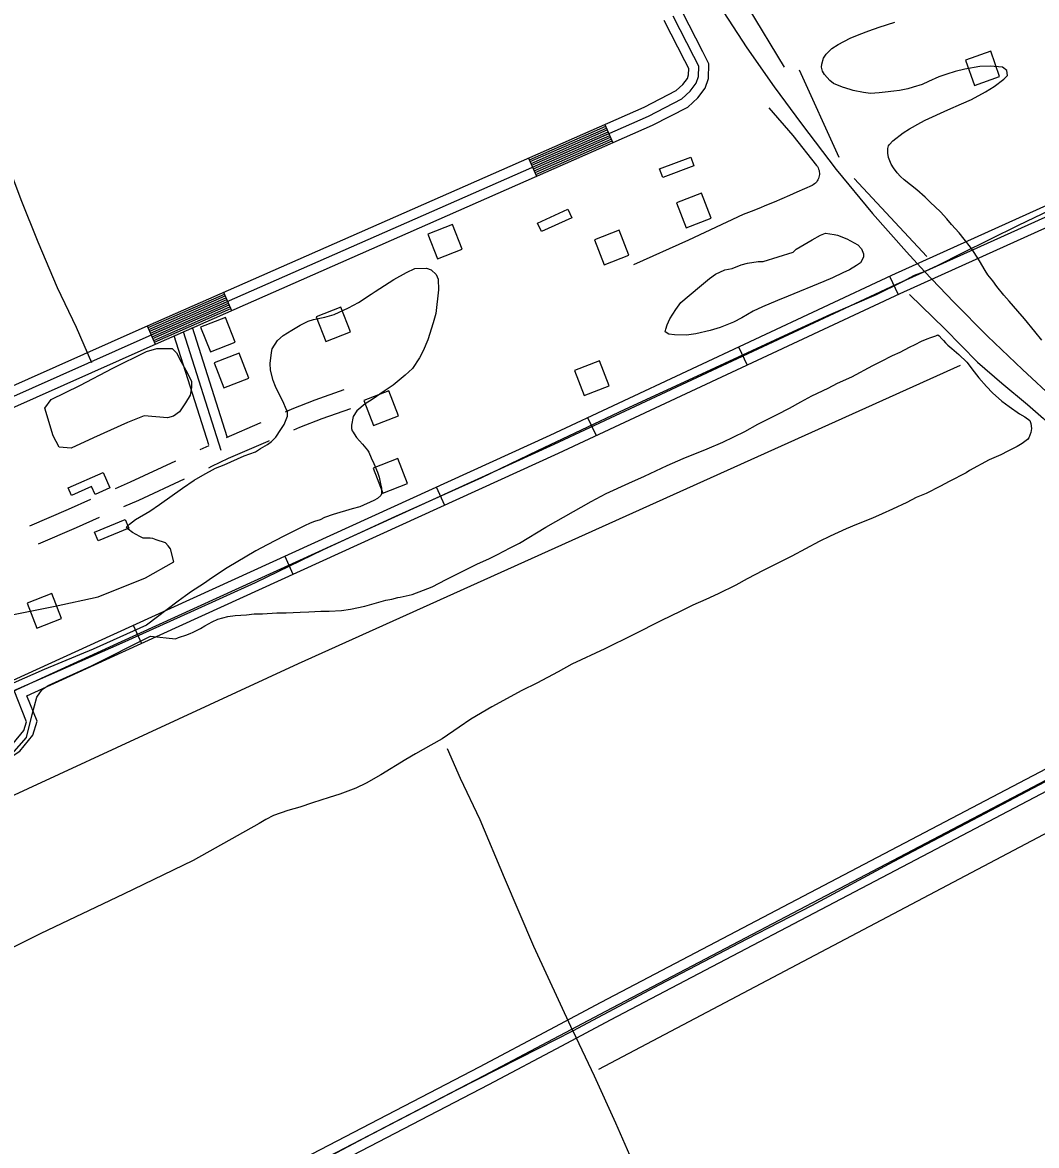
# Model space of a CAD drawing. Extents: x 3419139 to 3457078, y 540382 to 565875.
# Drawn here: x 3441661 to 3443183, y 553037 to 554722 of the extents above; entities that cross this region are included whole.
import ezdxf

# ---------------------------------------------------------------- set-up
doc = ezdxf.new("R2010")
doc.units = 0
for name, color, linetype in [('V-BLDG-OTLN', 7, 'Continuous'), ('V-DTCH-CNTR', 7, 'Continuous'), ('V-RAIL-TRAK', 7, 'Continuous'), ('V-ROAD-CNTR', 7, 'Continuous'), ('V-SITE-VEGE', 7, 'Continuous'), ('V-TOPO-SHOR', 7, 'Continuous')]:
    doc.layers.add(name, color=color, linetype=linetype)

msp = doc.modelspace()

# ---------------------------------------------------------------- linework, layer by layer
at = {"layer": 'V-BLDG-OTLN'}
for points in [[(3443076.4, 554665.1), (3443089.8, 554627.4), (3443127.5, 554640.8), (3443114.1, 554678.5)], [(3442617.2, 554502), (3442664, 554519.7), (3442668.9, 554506.6), (3442622.2, 554488.9)], [(3442680, 554465.5), (3442642.7, 554450.9), (3442657.3, 554413.7), (3442694.5, 554428.2)], [(3442434.4, 554420.6), (3442479.8, 554441.5), (3442485.7, 554428.7), (3442440.2, 554407.9)], [(3442306.8, 554418.7), (3442269.5, 554404.2), (3442284.1, 554366.9), (3442321.3, 554381.5)], [(3442556.8, 554410.1), (3442519.6, 554395.5), (3442534.1, 554358.2), (3442571.4, 554372.8)], [(3441966.1, 554279.3), (3441928.8, 554264.8), (3441943.4, 554227.5), (3441980.6, 554242.1)], [(3442139.3, 554294.7), (3442102, 554280.1), (3442116.6, 554242.9), (3442153.8, 554257.4)], [(3441986.4, 554225.6), (3441949.1, 554211), (3441963.6, 554173.8), (3442000.9, 554188.3)], [(3442527.1, 554214.1), (3442489.8, 554199.5), (3442504.4, 554162.3), (3442541.6, 554176.8)], [(3442211, 554169.1), (3442173.8, 554154.5), (3442188.3, 554117.3), (3442225.6, 554131.8)], [(3442224.7, 554067.6), (3442187.5, 554053), (3442202, 554015.7), (3442239.3, 554030.3)], [(3441729.9, 554023.4), (3441782.4, 554046.7), (3441792.6, 554023.6), (3441770.5, 554013.8), (3441765.2, 554025.7), (3441734.8, 554012.2)], [(3441769.4, 553956.9), (3441815.6, 553976), (3441821, 553963.1), (3441774.8, 553944)], [(3441705.6, 553864.8), (3441668.4, 553850.3), (3441682.9, 553813), (3441720.2, 553827.6)]]:
    msp.add_lwpolyline(points, close=True, dxfattribs=at)
at = {"layer": 'V-DTCH-CNTR'}
for points in [[(3441555.2, 554690.2), (3441596.5, 554611.3), (3441621.6, 554557.6), (3441630.3, 554535.4), (3441642, 554501.7), (3441659.2, 554456.2), (3441684.5, 554392.5), (3441713.5, 554323.9), (3441741.8, 554264.4), (3441764.9, 554211.8)], [(3442781.1, 554593.7), (3442817.1, 554552.1), (3442852.9, 554507.2), (3442854.1, 554505.5), (3442855.1, 554503.7), (3442856, 554501.8), (3442856.6, 554499.8), (3442857, 554497.8), (3442857.2, 554495.7), (3442857.2, 554493.6), (3442857, 554491.6), (3442856.5, 554489.5), (3442855.9, 554487.6), (3442855, 554485.7), (3442853.9, 554483.9), (3442852.7, 554482.2), (3442851.2, 554480.7), (3442849.7, 554479.4), (3442847.9, 554478.2), (3442846.1, 554477.2), (3442834.8, 554472.1), (3442823.5, 554467), (3442812.1, 554462), (3442800.6, 554457.1), (3442789.1, 554452.2), (3442777.6, 554447.4), (3442766.1, 554442.7), (3442754.5, 554438), (3442742.9, 554433.5), (3442660.9, 554395.1), (3442578.3, 554358.3)], [(3441601.3, 553699.2), (3441700.9, 553742.3), (3441811.1, 553791.2), (3441914, 553837.4), (3442010.9, 553881.4), (3442112.9, 553930.9), (3442221.6, 553981.3), (3442350.6, 554039.2), (3442434.7, 554079.7), (3442565.9, 554141.6), (3442680.7, 554194.7), (3442811.2, 554255), (3442874.1, 554284.3), (3442942.7, 554313.6), (3442982.2, 554333.2), (3442999.8, 554342.5), (3443014.7, 554348.1), (3443035.4, 554357.4), (3443070.9, 554375.8), (3443155.6, 554417.5), (3443239.5, 554457.4)], [(3442487.2, 553208.7), (3442428.9, 553335.6), (3442384.6, 553438.5), (3442348.4, 553525.3), (3442318.8, 553587.6), (3442298.9, 553631.9)], [(3442052.3, 552983.6), (3442174.8, 553048.5), (3442313.1, 553120.2), (3442436.4, 553183), (3442487.2, 553208.7), (3442617.5, 553278.2), (3442748.5, 553347.1), (3442845.7, 553397.2), (3442968.5, 553463.1), (3443087.3, 553525.6), (3443204.6, 553587.6)], [(3442487.2, 553208.7), (3442519.1, 553141.3), (3442551.4, 553070.8), (3442579.2, 553007.1)]]:
    msp.add_lwpolyline(points, dxfattribs=at)
at = {"layer": 'V-RAIL-TRAK'}
msp.add_lwpolyline([(3442706.2, 554748), (3442748.2, 554683.6), (3442789.1, 554625.2), (3442830.5, 554569.6), (3442882.2, 554501), (3442937, 554435.3), (3442987.8, 554377.8), (3443014.7, 554348.1), (3443058.6, 554302.1), (3443109.1, 554251.1), (3443161.8, 554201.2), (3443211.2, 554155)], dxfattribs=at)
at = {"layer": 'V-ROAD-CNTR'}
for p, q in [((3442535.3, 554568.7), (3442547.3, 554541.3)), ((3442420.8, 554518.4), (3442432.9, 554490.9)), ((3442962.4, 554340.9), (3442975.1, 554313.7)), ((3441963.2, 554317.1), (3441975.2, 554289.6)), ((3441848.7, 554266.7), (3441860.8, 554239.3)), ((3442735.9, 554235), (3442748.6, 554207.8)), ((3442509.4, 554129.2), (3442522.1, 554102)), ((3442282.3, 554025), (3442294.8, 553997.7)), ((3442054.9, 553921.2), (3442067.3, 553893.9)), ((3441827.4, 553817.5), (3441839.9, 553790.2))]:
    msp.add_line(p, q, dxfattribs=at)
for points in [[(3440191.4, 553069.1), (3440417.6, 553171.1), (3441085.4, 553476), (3441344.3, 553584.5), (3441420.7, 553631.5), (3441798.4, 553804.2), (3442453, 554102.8), (3442965.8, 554342.4), (3443250.5, 554470.9), (3444953.9, 555250.2)], [(3440197.5, 553055.4), (3440423.8, 553157.4), (3441091.4, 553462.2), (3441351.2, 553571.1), (3441427.8, 553618.2), (3441804.6, 553790.6), (3442459.3, 554089.2), (3442972, 554328.8), (3443256.7, 554457.3), (3444960.1, 555236.6)], [(3441668.1, 553711.6), (3441810.9, 553776.9), (3442465.6, 554075.6), (3442978.3, 554315.2), (3443262.9, 554443.6), (3444966.4, 555222.9)], [(3440108.3, 553444.9), (3440191.4, 553468.3), (3440208.2, 553474.9), (3440270.4, 553511.7), (3440328.1, 553551.7), (3440365.4, 553573.8), (3440520.5, 553645.7), (3441230.1, 553958.2), (3441848.4, 554233.8), (3442606.9, 554567.5), (3442659.6, 554594.9), (3442674.5, 554608.5), (3442685.8, 554623.3), (3442690.9, 554637.9), (3442691.2, 554659.7), (3442682.2, 554677.6), (3442651.1, 554738.3)], [(3440100.1, 553473.8), (3440181.8, 553496.8), (3440195, 553502), (3440254.2, 553537), (3440311.9, 553576.9), (3440351.4, 553600.3), (3440508.1, 553673.1), (3441217.9, 553985.7), (3441836.3, 554261.3), (3442594, 554594.6), (3442642.3, 554619.7), (3442652.3, 554628.8), (3442659, 554637.7), (3442660.9, 554643.2), (3442661.1, 554652.8), (3442655.4, 554664), (3442624.4, 554724.6)], [(3440104.2, 553459.3), (3440186.6, 553482.5), (3440201.6, 553488.5), (3440262.3, 553524.3), (3440320, 553564.3), (3440358.4, 553587), (3440514.3, 553659.4), (3441224, 553971.9), (3441842.4, 554247.5), (3442600.5, 554581), (3442650.9, 554607.3), (3442663.4, 554618.6), (3442672.4, 554630.5), (3442675.9, 554640.5), (3442676.2, 554656.2), (3442668.8, 554670.8), (3442637.7, 554731.4)], [(3442422, 554515.7), (3442536.5, 554566)], [(3442423.3, 554512.9), (3442537.7, 554563.3)], [(3442424.5, 554510.2), (3442538.9, 554560.5)], [(3442425.7, 554507.4), (3442540.1, 554557.8)], [(3442426.9, 554504.7), (3442541.3, 554555)], [(3442428.1, 554501.9), (3442542.5, 554552.3)], [(3442429.3, 554499.2), (3442543.7, 554549.5)], [(3442430.5, 554496.4), (3442544.9, 554546.8)], [(3442431.7, 554493.7), (3442546.1, 554544)], [(3440402.9, 552124.1), (3440507.2, 552176.7), (3440773.2, 552319.9), (3441124.3, 552503.6), (3441702.7, 552803.1), (3442354.1, 553141.8), (3442536.9, 553238.4), (3443478, 553732.7), (3443595, 553790.8), (3443627.4, 553808.3), (3443649.5, 553821.1), (3443677.3, 553837.9), (3443718.1, 553854.3), (3443741, 553863.2), (3443750.8, 553864.7), (3443777.8, 553858.9), (3443799.3, 553857), (3443824.1, 553860.9), (3443863.9, 553877.1), (3444191.1, 554049.6), (3444959.7, 554457.4)], [(3441850, 554264), (3441964.4, 554314.3)], [(3441851.2, 554261.3), (3441965.6, 554311.6)], [(3441852.4, 554258.5), (3441966.8, 554308.8)], [(3441853.6, 554255.8), (3441968, 554306.1)], [(3441854.8, 554253), (3441969.2, 554303.3)], [(3441856, 554250.3), (3441970.4, 554300.6)], [(3441857.2, 554247.5), (3441971.6, 554297.9)], [(3441858.4, 554244.8), (3441972.8, 554295.1)], [(3441859.6, 554242), (3441974, 554292.4)], [(3441968.7, 554100.3), (3441916.7, 554263.9)], [(3441941.2, 554087.9), (3441889.1, 554251.7)], [(3441959.6, 554079.7), (3441902.9, 554257.8)], [(3442056, 554137.8), (3442065.9, 554142.1), (3442100.4, 554155.6), (3442144, 554171)], [(3442068.8, 554110.6), (3442077.4, 554114.4), (3442110.9, 554127.5), (3442154.1, 554142.8)], [(3441967.5, 554099.2), (3442018, 554121.2), (3442019.4, 554121.8)], [(3441940.9, 554053.8), (3441945.4, 554055.9), (3441970.7, 554067.9), (3442030, 554093.7), (3442032.1, 554094.6)], [(3441928.1, 554080.9), (3441932.7, 554083), (3441941.4, 554087.2)], [(3441800.9, 554022.6), (3441823.6, 554032.5), (3441891.8, 554064.1)], [(3441813.6, 553995.4), (3441835.9, 554005.1), (3441904.6, 554036.9)], [(3441672.6, 553966.6), (3441730.3, 553991.8), (3441764.2, 554006.6)], [(3441685.3, 553939.4), (3441742.3, 553964.3), (3441777, 553979.4)], [(3443005.4, 553501.4), (3443471.2, 553746), (3443588.1, 553804.1), (3443620.1, 553821.4), (3443625, 553824.2)], [(3443022.5, 553476.5), (3443484.8, 553719.3), (3443601.9, 553777.5), (3443634.7, 553795.2), (3443640.3, 553798.4)], [(3441350.5, 553570.8), (3441533.8, 553587.9), (3441567.1, 553596.1), (3441617.4, 553620.5), (3441647.4, 553640), (3441663.7, 553659.6), (3441667.6, 553672.6), (3441648.9, 553719.3)], [(3441354.1, 553556.1), (3441536.3, 553573), (3441572.3, 553581.9), (3441624.8, 553607.4), (3441657.5, 553628.6), (3441677.2, 553652.3), (3441683.5, 553673.4), (3441668.1, 553711.6)], [(3442452.5, 553210.8), (3442529.9, 553251.7), (3443005.4, 553501.4)], [(3442470.8, 553186.5), (3442543.9, 553225.2), (3443022.5, 553476.5)], [(3441882.7, 552913.6), (3442347.1, 553155.1), (3442452.5, 553210.8)], [(3441902, 552889.8), (3442361, 553128.5), (3442470.8, 553186.5)]]:
    msp.add_lwpolyline(points, dxfattribs=at)
at = {"layer": 'V-SITE-VEGE'}
for points in [[(3443190.6, 554245.2), (3443180.5, 554257.9), (3443164.7, 554276.9), (3443154.9, 554288.5), (3443141.8, 554303.4), (3443133.9, 554312.7), (3443123.4, 554325.8), (3443117.4, 554334), (3443109.8, 554343.3), (3443105.7, 554349.7), (3443097.1, 554363.9), (3443089.2, 554376.6), (3443083.9, 554384.4), (3443074.1, 554396.7), (3443067, 554406), (3443055.3, 554418.7), (3443048.2, 554426.9), (3443038.8, 554437.4), (3443023.4, 554451.9), (3443015.9, 554459.4), (3443003.2, 554470.6), (3442984.4, 554485.5), (3442978.8, 554490.7), (3442973.9, 554495.9), (3442968.3, 554503.4), (3442964.9, 554509), (3442960.7, 554519.4), (3442959.6, 554525.8), (3442959.6, 554532.9), (3442960.7, 554536.6), (3442962.2, 554538.5), (3442967.4, 554544.1), (3442982.7, 554556.2), (3442992.4, 554562.2), (3443009.2, 554571.6), (3443015.9, 554575), (3443049.9, 554590.8), (3443070.5, 554599.5), (3443085.4, 554606.3), (3443106.3, 554617.9), (3443119.4, 554625.8), (3443133.9, 554636.7), (3443139.2, 554642), (3443138.4, 554649.8), (3443131.6, 554654.7), (3443113.3, 554656.1), (3443098, 554655.7), (3443075.2, 554651.9), (3443060.9, 554648.4), (3443048.2, 554644.3), (3443036.3, 554640.1), (3443020.6, 554633), (3443011.3, 554628.8), (3442997.8, 554624.7), (3442990, 554622.4), (3442977.2, 554619.7), (3442968.6, 554618.6), (3442955.9, 554617.4), (3442947, 554616.3), (3442933.9, 554615.1), (3442923.4, 554616.9), (3442908, 554619.9), (3442903.2, 554621), (3442891.6, 554624.7), (3442878.4, 554630.3), (3442872.8, 554634.7), (3442864.9, 554643.7), (3442861.9, 554648.9), (3442860.4, 554654.9), (3442860.8, 554659.4), (3442863.4, 554668.4), (3442867.1, 554674.4), (3442876, 554682.6), (3442885.4, 554688.6), (3442903.3, 554698.1), (3442916.7, 554703.7), (3442931.3, 554709.4), (3442946.6, 554714.7), (3442970.5, 554722.2)], [(3441642.8, 553832.7), (3441710.5, 553845.8), (3441775, 553860.2), (3441846, 553888.6), (3441888.8, 553912.7), (3441883.4, 553932.3), (3441880, 553936.4), (3441876.3, 553941.2), (3441862, 553945.7), (3441857.2, 553947.5), (3441853, 553947.9), (3441849.7, 553947.9), (3441842.6, 553948.2), (3441837.3, 553950.4), (3441826.4, 553956.8), (3441820.1, 553961.6), (3441817.4, 553965.3), (3441821.9, 553969.1), (3441831.2, 553975.9), (3441852.5, 553988.7), (3441867.1, 553998.8), (3441901.4, 554023.2), (3441919.3, 554035.3), (3441932, 554042.8), (3441951.1, 554052.9), (3441964.2, 554058.2), (3441994, 554071.4), (3442010.9, 554077.8), (3442018.7, 554082.4), (3442029.1, 554088.7), (3442035.1, 554093.3), (3442041.5, 554099.6), (3442049.3, 554110.9), (3442054.1, 554118.8), (3442058.9, 554131.1), (3442059.3, 554136), (3442058.9, 554138.6), (3442057, 554141.6), (3442052.5, 554152.8), (3442047.6, 554162.1), (3442041.2, 554175.6), (3442037.4, 554184.5), (3442033.6, 554199.9), (3442033.2, 554210.3), (3442035.1, 554226.8), (3442036.2, 554232.1), (3442044, 554244.8), (3442052.6, 554252.3), (3442065.6, 554260.2), (3442078.3, 554267.7), (3442089.9, 554273.4), (3442098.1, 554276), (3442115.3, 554279.4), (3442129.1, 554283.6), (3442150.8, 554293.8), (3442165.7, 554301.7), (3442184.8, 554314.1), (3442190.8, 554317.9), (3442218.4, 554336.3), (3442237.4, 554346.8), (3442250.1, 554352.5), (3442267.7, 554353.3), (3442274.8, 554350.7), (3442282, 554343.6), (3442285, 554336.5)], [(3442285, 554336.5), (3442285.8, 554320.8), (3442281.4, 554285.2), (3442277.7, 554271), (3442269.6, 554245.5), (3442262.5, 554229.1), (3442257.3, 554218.6), (3442246.5, 554202.4), (3442235.7, 554192.7), (3442217.8, 554177.7), (3442204, 554168.6), (3442186.1, 554156.2), (3442175.6, 554149.5), (3442162.9, 554139.3), (3442157.7, 554130.7), (3442155.1, 554117.6), (3442155.1, 554112.7), (3442156.3, 554109), (3442157.8, 554107.1), (3442159.3, 554104.5), (3442162.7, 554099.3), (3442171.7, 554089.2), (3442179.2, 554080.3), (3442181.1, 554076.9), (3442184.5, 554068.7), (3442188.6, 554060.1), (3442193.9, 554047), (3442196.5, 554039.5), (3442198.8, 554029.4), (3442200, 554023.5), (3442200, 554014.5), (3442198.9, 554011.9), (3442194, 554007.7), (3442188.4, 554004.4), (3442167.5, 553995.3), (3442155.9, 553992.3), (3442127.5, 553983.6), (3442114.4, 553979), (3442108.1, 553975.7), (3442099.5, 553973), (3442093.1, 553970.4), (3442084.5, 553966.6), (3442067.7, 553957.9), (3442053.5, 553951.2), (3442028.5, 553938), (3442011.7, 553929.3), (3441968.4, 553903.7), (3441946.8, 553889.1), (3441933.3, 553879.3), (3441915, 553868), (3441906.1, 553861.6), (3441895.2, 553853.4), (3441847.5, 553817.3)], [(3441946.2, 553822.5), (3441954.4, 553826.3), (3441969.8, 553830.4), (3441980.6, 553832), (3441997.4, 553833.1), (3442009, 553834.3), (3442021.8, 553834.7), (3442043.1, 553835.9), (3442057.3, 553835.9), (3442077.9, 553837.1), (3442091, 553837.6), (3442108.9, 553838.4), (3442121.6, 553838.4), (3442140.3, 553839.6), (3442153.4, 553841.5), (3442175.1, 553846.1), (3442188.9, 553849.8), (3442206.5, 553855.1), (3442215.5, 553856.7), (3442224.8, 553858.9), (3442228.2, 553859.3), (3442246.1, 553863.5), (3442262.9, 553869.9), (3442276, 553875.2), (3442297.3, 553886.1), (3442311.1, 553892.9), (3442330.9, 553903.1), (3442343.2, 553909.1), (3442362.3, 553917.4), (3442374.2, 553923.4), (3442393.3, 553933.6), (3442407.1, 553940.7), (3442446.7, 553964.8), (3442514.6, 554003.2), (3442537.4, 554014.9), (3442571.4, 554030.7), (3442594.6, 554040.9), (3442628.9, 554057.1), (3442652.8, 554067.6), (3442688.7, 554081.9), (3442712.3, 554092.1), (3442745.1, 554107.9), (3442764.5, 554118.9), (3442793.7, 554133.5), (3442812.3, 554143.3), (3442829.5, 554152.7), (3442846, 554161.4), (3442870.2, 554173.1), (3442884.4, 554180.6), (3442905.7, 554190), (3442937.5, 554207.3), (3442949.4, 554213), (3442967, 554222), (3442978.2, 554227.3), (3442992.4, 554234.8), (3443001, 554238.6), (3443010.3, 554243.5), (3443018.9, 554247.3), (3443024.1, 554249.2), (3443032, 554251.8), (3443034.9, 554252.9), (3443036.8, 554251.4), (3443040.6, 554247.3), (3443043.2, 554244.7), (3443046.2, 554241), (3443050, 554237.6), (3443056, 554232.8), (3443066.1, 554223.5), (3443078.1, 554211.9), (3443089.4, 554197.7), (3443096.1, 554188.8), (3443107.8, 554175.4), (3443116.8, 554166), (3443131, 554153.4), (3443141.9, 554145.5), (3443157.3, 554134.7), (3443165.5, 554130.3), (3443172.7, 554124.7), (3443174.5, 554120.2), (3443175.3, 554112.7), (3443174.2, 554106.4), (3443171.3, 554098.5), (3443169.4, 554096.3), (3443161.2, 554089.9), (3443153.7, 554085.7), (3443139.9, 554078.6), (3443129.4, 554073.3), (3443111.9, 554065.4), (3443082.4, 554049.6), (3443077.2, 554046.2), (3443051.8, 554033), (3443038.7, 554025.9), (3443017.4, 554015.3), (3443002.5, 554008.9), (3442988.3, 554001.4), (3442966.6, 553991.6), (3442951.3, 553984.4), (3442936.7, 553978), (3442912.8, 553968.6), (3442897.5, 553962.2), (3442873.2, 553951.2)], [(3442873.2, 553951.2), (3442856.8, 553943), (3442815.7, 553921.1), (3442789.5, 553908.3), (3442772.7, 553899.7), (3442748.5, 553886.9), (3442731.7, 553877.5), (3442705.1, 553864.6), (3442686.8, 553856), (3442667, 553847.7), (3442648, 553837.9), (3442620.4, 553824.7), (3442577.8, 553803.2), (3442535.2, 553782.2), (3442485.9, 553758.8), (3442465.4, 553747.5), (3442433.2, 553730.6), (3442410.8, 553719.3), (3442365.6, 553695.2), (3442334.3, 553676.7), (3442316.4, 553664.3), (3442291, 553647), (3442274.2, 553637.3), (3442251, 553624.5), (3442236.8, 553616.2), (3442199.1, 553593.2), (3442177.1, 553580.5), (3442161.8, 553572.9), (3442137.5, 553563.9), (3442121.4, 553558.9), (3442096.4, 553551), (3442077.7, 553544.6), (3442059.8, 553539.3), (3442038.1, 553532.1), (3442026.5, 553526.1), (3442016.8, 553520.1)], [(3441847.5, 553817.3), (3441767.6, 553781.6), (3441693.8, 553751.2), (3441617.5, 553717.5)], [(3441637.8, 553615.7), (3441667.3, 553649.1), (3441675.8, 553683.7), (3441683.1, 553709.5), (3441690.8, 553721.2), (3441700.1, 553726.8), (3441765.1, 553756.5), (3441853.8, 553801), (3441891.3, 553796.9), (3441895.4, 553799.1), (3441908.1, 553802.9), (3441914.1, 553805.5), (3441916.7, 553806.3), (3441918.6, 553807.4), (3441928.7, 553812.7), (3441935, 553816.5), (3441946.2, 553822.5)], [(3442016.8, 553520.1), (3441917.5, 553464.7), (3441813, 553413.8), (3441688.8, 553355.2), (3441595.6, 553308.3), (3441565.3, 553279), (3441538.2, 553245.2), (3441511.6, 553227.1), (3441485, 553225.2), (3441456, 553233.3), (3441418.5, 553235), (3441396.3, 553231.4), (3441378.2, 553223.8), (3441250.2, 553155.2), (3441151, 553107.4), (3441011.8, 553044.1), (3440898.5, 553001.6)]]:
    msp.add_lwpolyline(points, dxfattribs=at)
for points in [[(3442772.5, 554362.9), (3442817.9, 554377.2), (3442822.3, 554381.6), (3442846.3, 554395.5), (3442859, 554402.4), (3442866.4, 554405.5), (3442879.1, 554403.7), (3442884.3, 554402.4), (3442898.3, 554397.1), (3442914.8, 554387.9), (3442920.5, 554382.2), (3442923.5, 554374.8), (3442923.1, 554369.5), (3442918.7, 554361.3), (3442913, 554356.9), (3442902.1, 554350.4), (3442892.5, 554346.1), (3442876.7, 554338.7), (3442863.6, 554333), (3442810.4, 554310.9), (3442794.2, 554304.8), (3442771.5, 554295.3), (3442757.5, 554288.4), (3442740.5, 554278.4), (3442728.3, 554272.3), (3442708.2, 554264), (3442693.3, 554259.7), (3442671.5, 554254.5), (3442657.5, 554252.8), (3442639.7, 554252.9), (3442631.4, 554254.2), (3442625.7, 554257.7), (3442626.6, 554261.6), (3442628.8, 554268.1), (3442632.7, 554276.9), (3442641.5, 554291.2), (3442649.4, 554301.7), (3442677.3, 554325.2), (3442692.2, 554337.8), (3442701.4, 554343.9), (3442715.4, 554350.8), (3442726.3, 554352.6), (3442739.8, 554358.2), (3442749.4, 554360.8), (3442765.1, 554362.9)], [(3441843.8, 554131.6), (3441819.2, 554121.6), (3441767.9, 554098.8), (3441734.4, 554083.1), (3441716.7, 554084.8), (3441707.5, 554101.7), (3441695.1, 554142.9), (3441704.4, 554156.2), (3441747.6, 554177), (3441797.2, 554203.1), (3441847.5, 554228.2), (3441863.3, 554232.7), (3441885.9, 554232.7), (3441892.7, 554225.9), (3441899.5, 554212.4), (3441908.5, 554196.5), (3441915.3, 554183), (3441915.3, 554173.9), (3441913, 554162.6), (3441906.3, 554151.3), (3441897.2, 554137.7), (3441888.2, 554131), (3441879.2, 554128.7)]]:
    msp.add_lwpolyline(points, close=True, dxfattribs=at)
at = {"layer": 'V-TOPO-SHOR'}
for p, q in [((3442804.7, 554654.5), (3442750, 554744.7)), ((3442886.7, 554519.1), (3442827.3, 554650)), ((3443018.5, 554370.4), (3442909.4, 554487.5)), ((3442526.2, 553151.3), (3443623, 553730.6))]:
    msp.add_line(p, q, dxfattribs=at)
for points in [[(3442992.4, 554313.6), (3443045.4, 554261.9), (3443094.1, 554212.3), (3443130.8, 554180.7), (3443169.3, 554148.7), (3443193.5, 554127.7), (3443206.2, 554115.6), (3443222.9, 554099.1), (3443237.7, 554082.1)], [(3440283.6, 552838.4), (3440847.8, 553153), (3441443.6, 553467.8), (3442075.7, 553760.1), (3443069, 554207.7)]]:
    msp.add_lwpolyline(points, dxfattribs=at)

doc.saveas('drawing.dxf')
